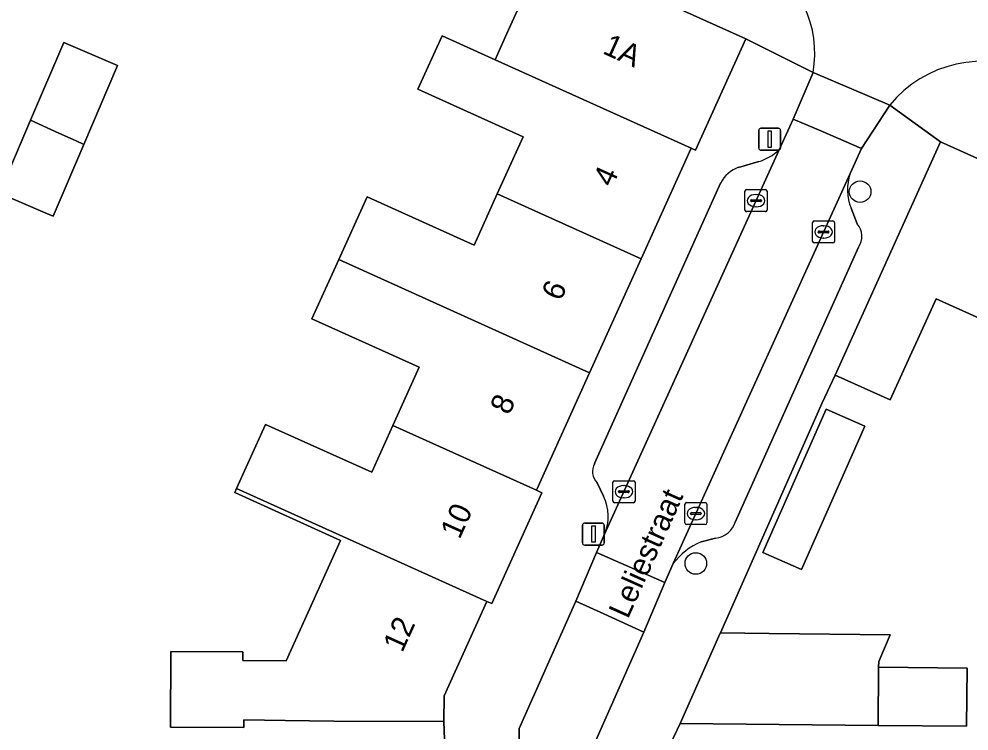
# Model space of a CAD drawing. Extents: x 161838 to 162344, y 381620 to 382160.
# Drawn here: x 162108.87 to 162151.96, y 381678.21 to 381710.53 of the extents above; entities that cross this region are included whole.
import ezdxf

# ---------------------------------------------------------------- set-up
doc = ezdxf.new("R2010")
doc.units = 0
for name, color, linetype in [('IMGEO_Boom', 7, 'Continuous'), ('IMGEO_Erf', 7, 'Continuous'), ('IMGEO_Kolk', 7, 'Continuous'), ('IMGEO_Lichtmast', 7, 'Continuous'), ('IMGEO_Openbare_ruimte_label', 7, 'Continuous'), ('IMGEO_Pand', 7, 'Continuous'), ('IMGEO_Pand_nummerreeks', 7, 'Continuous'), ('IMGEO_Parkeervlak_open', 7, 'Continuous'), ('IMGEO_Rijbaan_lokaal_open', 7, 'Continuous'), ('IMGEO_Voetpad_open', 7, 'Continuous')]:
    doc.layers.add(name, color=color, linetype=linetype)

msp = doc.modelspace()

# ---------------------------------------------------------------- linework, layer by layer
at = {"layer": 'IMGEO_Boom'}
for centre in [(162147.022, 381702.692), (162139.569, 381685.815)]:
    msp.add_circle(centre, 0.489, dxfattribs=at)
at = {"layer": 'IMGEO_Erf'}
for points in [[(162128.184, 381677.42), (162128.145, 381678.639), (162123.146, 381678.654), (162120.947, 381678.682), (162119.064, 381678.713), (162119.062, 381678.373), (162115.747, 381678.383), (162115.757, 381681.812), (162119.027, 381681.802), (162119.026, 381681.407), (162120.986, 381681.401), (162123.452, 381686.861), (162118.652, 381689.029), (162118.74, 381689.223), (162120.053, 381692.13), (162124.867, 381689.956), (162125.826, 381692.08), (162127.022, 381694.726), (162122.155, 381696.926), (162123.369, 381699.614), (162124.655, 381702.461), (162129.511, 381700.267), (162130.564, 381702.598), (162131.733, 381705.186), (162126.961, 381707.341), (162128.057, 381709.767), (162130.463, 381708.68), (162130.573, 381708.924), (162131, 381709.87), (162132.746, 381713.736)], [(162153.192, 381696.601), (162150.467, 381697.83), (162149.639, 381695.998), (162149.37, 381695.402), (162148.392, 381693.238), (162145.886, 381694.369), (162145.306, 381693.112), (162140.685, 381682.662), (162142.901, 381682.629), (162148.379, 381682.58), (162147.866, 381681.363), (162147.863, 381681.102), (162151.879, 381681.066), (162151.855, 381678.427), (162147.838, 381678.463), (162138.863, 381678.543), (162138.254, 381677.285)]]:
    msp.add_lwpolyline(points, dxfattribs=at)
for points in [[(162110.415, 381701.575), (162110.06, 381701.727), (162107.97, 381702.62), (162109.385, 381705.932), (162110.896, 381709.468), (162113.341, 381708.423), (162111.809, 381704.837)], [(162144.363, 381685.536), (162142.605, 381686.314), (162145.483, 381692.821), (162147.241, 381692.043)]]:
    msp.add_lwpolyline(points, close=True, dxfattribs=at)
at = {"layer": 'IMGEO_Kolk'}
for p, q in [((162141.8, 381701.858), (162141.8, 381702.71)), ((162141.875, 381702.784), (162142.727, 381702.784)), ((162142.801, 381702.71), (162142.801, 381701.858)), ((162142.059, 381702.278), (162142.059, 381702.29)), ((162142.497, 381702.241), (162142.099, 381702.241)), ((162142.102, 381702.327), (162142.5, 381702.327)), ((162142.288, 381702.564), (162142.313, 381702.564)), ((162142.543, 381702.29), (162142.543, 381702.278)), ((162142.311, 381702.004), (162142.286, 381702.004)), ((162142.727, 381701.784), (162141.875, 381701.784)), ((162144.864, 381700.437), (162144.864, 381701.289)), ((162144.939, 381701.363), (162145.791, 381701.363)), ((162145.352, 381701.143), (162145.377, 381701.143)), ((162145.865, 381701.289), (162145.865, 381700.437)), ((162145.123, 381700.857), (162145.123, 381700.869)), ((162145.561, 381700.82), (162145.163, 381700.82)), ((162145.166, 381700.906), (162145.564, 381700.906)), ((162145.375, 381700.583), (162145.35, 381700.583)), ((162145.607, 381700.869), (162145.607, 381700.857)), ((162145.791, 381700.363), (162144.939, 381700.363)), ((162135.81, 381688.646), (162135.81, 381689.498)), ((162135.885, 381689.572), (162136.737, 381689.572)), ((162136.298, 381689.352), (162136.323, 381689.352)), ((162136.811, 381689.498), (162136.811, 381688.646)), ((162136.069, 381689.066), (162136.069, 381689.078)), ((162136.507, 381689.029), (162136.109, 381689.029)), ((162136.112, 381689.115), (162136.51, 381689.115)), ((162136.553, 381689.078), (162136.553, 381689.066)), ((162136.737, 381688.572), (162135.885, 381688.572)), ((162136.321, 381688.792), (162136.296, 381688.792)), ((162139.073, 381687.655), (162139.073, 381688.507)), ((162139.148, 381688.581), (162140, 381688.581)), ((162140.074, 381688.507), (162140.074, 381687.655)), ((162139.332, 381688.075), (162139.332, 381688.087)), ((162139.77, 381688.038), (162139.372, 381688.038)), ((162139.375, 381688.124), (162139.773, 381688.124)), ((162139.561, 381688.361), (162139.586, 381688.361)), ((162139.816, 381688.087), (162139.816, 381688.075)), ((162140, 381687.581), (162139.148, 381687.581)), ((162139.584, 381687.801), (162139.559, 381687.801))]:
    msp.add_line(p, q, dxfattribs=at)
for points in [[(162141.8, 381701.858), (162141.8, 381702.71)], [(162141.875, 381702.784), (162142.727, 381702.784)], [(162142.801, 381702.71), (162142.801, 381701.858)], [(162142.727, 381701.784), (162141.875, 381701.784)], [(162144.864, 381700.437), (162144.864, 381701.289)], [(162144.939, 381701.363), (162145.791, 381701.363)], [(162145.865, 381701.289), (162145.865, 381700.437)], [(162145.791, 381700.363), (162144.939, 381700.363)], [(162135.81, 381688.646), (162135.81, 381689.498)], [(162135.885, 381689.572), (162136.737, 381689.572)], [(162136.811, 381689.498), (162136.811, 381688.646)], [(162136.737, 381688.572), (162135.885, 381688.572)], [(162139.073, 381687.655), (162139.073, 381688.507)], [(162139.148, 381688.581), (162140, 381688.581)], [(162140.074, 381688.507), (162140.074, 381687.655)], [(162140, 381687.581), (162139.148, 381687.581)]]:
    msp.add_lwpolyline(points, dxfattribs=at)
for centre, radius, start, end in [((162141.877, 381702.708), 0.0765, 91.552, 178.448), ((162141.877, 381702.708), 0.0765, 91.552, 178.448), ((162142.725, 381702.708), 0.0765, 1.552, 88.448), ((162142.725, 381702.708), 0.0765, 1.552, 88.448), ((162142.099, 381702.287), 0.0403, 85.8775, 175.7526), ((162142.096, 381702.277), 0.0366, 178.938, 274.7102), ((162142.5, 381702.284), 0.043, 264.8664, 352.4533), ((162142.504, 381702.289), 0.0386, 1.7309, 96.639), ((162141.877, 381701.86), 0.0765, 181.552, 268.448), ((162141.877, 381701.86), 0.0765, 181.552, 268.448), ((162142.725, 381701.86), 0.0765, 271.552, 358.448), ((162142.725, 381701.86), 0.0765, 271.552, 358.448), ((162144.941, 381701.287), 0.0765, 91.552, 178.448), ((162144.941, 381701.287), 0.0765, 91.552, 178.448), ((162145.789, 381701.287), 0.0765, 1.552, 88.448), ((162145.789, 381701.287), 0.0765, 1.552, 88.448), ((162145.163, 381700.866), 0.0403, 85.8775, 175.7526), ((162145.16, 381700.856), 0.0366, 178.938, 274.7102), ((162145.564, 381700.863), 0.043, 264.8664, 352.4533), ((162145.568, 381700.868), 0.0386, 1.7309, 96.639), ((162144.941, 381700.439), 0.0765, 181.552, 268.448), ((162144.941, 381700.439), 0.0765, 181.552, 268.448), ((162145.789, 381700.439), 0.0765, 271.552, 358.448), ((162145.789, 381700.439), 0.0765, 271.552, 358.448), ((162135.887, 381689.496), 0.0765, 91.552, 178.448), ((162135.887, 381689.496), 0.0765, 91.552, 178.448), ((162136.735, 381689.496), 0.0765, 1.552, 88.448), ((162136.735, 381689.496), 0.0765, 1.552, 88.448), ((162136.109, 381689.075), 0.0403, 85.8775, 175.7526), ((162136.106, 381689.065), 0.0366, 178.938, 274.7102), ((162136.51, 381689.072), 0.043, 264.8664, 352.4533), ((162136.514, 381689.077), 0.0386, 1.7309, 96.639), ((162135.887, 381688.648), 0.0765, 181.552, 268.448), ((162135.887, 381688.648), 0.0765, 181.552, 268.448), ((162136.735, 381688.648), 0.0765, 271.552, 358.448), ((162136.735, 381688.648), 0.0765, 271.552, 358.448), ((162139.15, 381688.505), 0.0765, 91.552, 178.448), ((162139.15, 381688.505), 0.0765, 91.552, 178.448), ((162139.998, 381688.505), 0.0765, 1.552, 88.448), ((162139.998, 381688.505), 0.0765, 1.552, 88.448), ((162139.372, 381688.084), 0.0403, 85.8775, 175.7526), ((162139.369, 381688.074), 0.0366, 178.938, 274.7102), ((162139.773, 381688.081), 0.043, 264.8664, 352.4533), ((162139.777, 381688.086), 0.0386, 1.7309, 96.639), ((162139.15, 381687.657), 0.0765, 181.552, 268.448), ((162139.15, 381687.657), 0.0765, 181.552, 268.448), ((162139.998, 381687.657), 0.0765, 271.552, 358.448), ((162139.998, 381687.657), 0.0765, 271.552, 358.448)]:
    msp.add_arc(centre, radius, start, end, dxfattribs=at)
for centre, major_axis, ratio, start_param, end_param in [((162142.287, 381702.284), (-0.387, 0.002), 0.722429, 4.712389, 7.853982), ((162142.312, 381702.284), (-0.39, 0.002), 0.717154, 1.570796, 4.712389), ((162145.351, 381700.863), (-0.387, 0.002), 0.722429, 4.712389, 7.853982), ((162145.376, 381700.863), (-0.39, 0.002), 0.717154, 1.570796, 4.712389), ((162136.297, 381689.072), (-0.387, 0.002), 0.722429, 4.712389, 7.853982), ((162136.322, 381689.072), (-0.39, 0.002), 0.717154, 1.570796, 4.712389), ((162139.56, 381688.081), (-0.387, 0.002), 0.722429, 4.712389, 7.853982), ((162139.585, 381688.081), (-0.39, 0.002), 0.717154, 1.570796, 4.712389)]:
    msp.add_ellipse(centre, major_axis=major_axis, ratio=ratio, start_param=start_param, end_param=end_param, dxfattribs=at)
at = {"layer": 'IMGEO_Lichtmast'}
for p, q in [((162142.425, 381704.672), (162142.425, 381705.472)), ((162142.425, 381705.472), (162142.425, 381704.672)), ((162142.525, 381705.572), (162143.315, 381705.572)), ((162143.315, 381705.572), (162142.525, 381705.572)), ((162143.415, 381705.472), (162143.415, 381704.672)), ((162143.415, 381704.672), (162143.415, 381705.472)), ((162143.315, 381704.572), (162142.525, 381704.572)), ((162142.525, 381704.572), (162143.315, 381704.572)), ((162134.528, 381687.65), (162135.318, 381687.65)), ((162135.318, 381687.65), (162134.528, 381687.65)), ((162134.428, 381686.75), (162134.428, 381687.55)), ((162134.428, 381687.55), (162134.428, 381686.75)), ((162135.418, 381687.55), (162135.418, 381686.75)), ((162135.418, 381686.75), (162135.418, 381687.55)), ((162135.318, 381686.65), (162134.528, 381686.65)), ((162134.528, 381686.65), (162135.318, 381686.65))]:
    msp.add_line(p, q, dxfattribs=at)
for points in [[(162142.845, 381705.447), (162142.995, 381705.447), (162142.995, 381704.697), (162142.845, 381704.697), (162142.845, 381705.447)], [(162134.848, 381687.525), (162134.998, 381687.525), (162134.998, 381686.775), (162134.848, 381686.775), (162134.848, 381687.525)]]:
    msp.add_lwpolyline(points, dxfattribs=at)
for centre, start, end in [((162142.525, 381705.472), 90, 180), ((162142.525, 381705.472), 90, 180), ((162143.315, 381705.472), 0, 90), ((162143.315, 381705.472), 360, 90), ((162142.525, 381704.672), 180, 270), ((162142.525, 381704.672), 180, 270), ((162143.315, 381704.672), 270, 0), ((162143.315, 381704.672), 270, 0), ((162134.528, 381687.55), 90, 180), ((162134.528, 381687.55), 90, 180), ((162135.318, 381687.55), 0, 90), ((162135.318, 381687.55), 360, 90), ((162134.528, 381686.75), 180, 270), ((162134.528, 381686.75), 180, 270), ((162135.318, 381686.75), 270, 0), ((162135.318, 381686.75), 270, 0)]:
    msp.add_arc(centre, 0.1, start, end, dxfattribs=at)
at = {"layer": 'IMGEO_Pand'}
for points in [[(162132.746, 381713.736), (162131, 381709.87), (162130.573, 381708.924), (162130.463, 381708.68), (162139.358, 381704.662), (162139.558, 381704.572), (162141.842, 381709.627)], [(162130.463, 381708.68), (162128.057, 381709.767), (162126.961, 381707.341), (162131.733, 381705.186), (162130.564, 381702.598), (162137.092, 381699.648), (162139.358, 381704.662)], [(162109.385, 381705.932), (162110.669, 381705.352), (162111.457, 381704.996), (162111.809, 381704.837), (162113.341, 381708.423), (162110.896, 381709.468)], [(162111.809, 381704.837), (162111.457, 381704.996), (162110.669, 381705.352), (162109.385, 381705.932), (162107.97, 381702.62), (162110.06, 381701.727), (162110.415, 381701.575)], [(162157.566, 381702.566), (162153.351, 381704.466), (162153.083, 381703.87), (162150.664, 381704.961), (162145.886, 381694.369), (162148.392, 381693.238), (162149.37, 381695.402), (162149.639, 381695.998), (162150.467, 381697.83), (162153.192, 381696.601), (162154.068, 381696.206), (162154.598, 381695.967)], [(162134.753, 381694.471), (162137.092, 381699.648), (162130.564, 381702.598), (162129.511, 381700.267), (162124.655, 381702.461), (162123.369, 381699.614)], [(162134.753, 381694.471), (162123.369, 381699.614), (162122.155, 381696.926), (162127.022, 381694.726), (162125.826, 381692.08), (162132.343, 381689.136)], [(162147.241, 381692.043), (162145.483, 381692.821), (162142.605, 381686.314), (162144.363, 381685.536)], [(162130.313, 381683.992), (162132.588, 381689.025), (162132.343, 381689.136), (162125.826, 381692.08), (162124.867, 381689.956), (162120.053, 381692.13), (162118.74, 381689.223), (162130.084, 381684.095)], [(162118.74, 381689.223), (162118.652, 381689.029), (162123.452, 381686.861), (162120.986, 381681.401), (162119.026, 381681.407), (162119.027, 381681.802), (162115.757, 381681.812), (162115.747, 381678.383), (162119.062, 381678.373), (162119.064, 381678.713), (162120.947, 381678.682), (162123.146, 381678.654), (162128.145, 381678.639), (162128.148, 381679.808), (162130.084, 381684.095)], [(162148.379, 381682.58), (162142.901, 381682.629), (162140.685, 381682.662), (162140.679, 381682.649), (162138.863, 381678.543), (162147.838, 381678.463), (162147.863, 381681.102), (162147.866, 381681.363)], [(162147.863, 381681.102), (162147.838, 381678.463), (162151.855, 381678.427), (162151.879, 381681.066)]]:
    msp.add_lwpolyline(points, close=True, dxfattribs=at)
at = {"layer": 'IMGEO_Parkeervlak_open'}
for points in [[(162135.434, 381687.138), (162143.345, 381704.586)], [(162142.425, 381704.054), (162141.512, 381703.796)], [(162146.567, 381703.517), (162138.548, 381685.808)], [(162140.69, 381703.082), (162134.981, 381690.35)], [(162146.893, 381701.229), (162146.61, 381701.939)], [(162141.365, 381687.724), (162146.948, 381700.176)], [(162135.099, 381689.474), (162135.381, 381688.866)], [(162139.807, 381686.791), (162140.467, 381686.959)]]:
    msp.add_lwpolyline(points, dxfattribs=at)
for centre, radius, start, end in [((162141.647, 381706.461), 2.53, 287.9142, 312.164), ((162142.006, 381702.397), 1.484, 109.4532, 152.5028), ((162148.767, 381702.787), 2.317, 161.6477, 201.4742), ((162146.266, 381700.668), 0.841, 324.1744, 41.8055), ((162135.573, 381689.984), 0.696, 148.2361, 227.1074), ((162133.477, 381687.943), 2.116, 337.6475, 25.8661), ((162140.328, 381688.032), 1.082, 277.3944, 343.4605), ((162140.956, 381684.021), 2.999, 112.5348, 143.4291)]:
    msp.add_arc(centre, radius, start, end, dxfattribs=at)
at = {"layer": 'IMGEO_Rijbaan_lokaal_open'}
for points in [[(162144.891, 381708.096), (162143.978, 381705.982), (162145.233, 381705.447), (162147.084, 381704.658), (162148.366, 381706.622)], [(162147.084, 381704.658), (162145.233, 381705.447), (162143.978, 381705.982), (162143.345, 381704.586), (162135.434, 381687.138), (162135.388, 381687.036), (162135.06, 381686.312), (162136.413, 381685.718), (162138.16, 381684.951), (162138.548, 381685.808), (162146.567, 381703.517)], [(162136.413, 381685.718), (162135.06, 381686.312), (162134.123, 381684.109), (162135.396, 381683.525), (162137.204, 381682.696), (162138.16, 381684.951)], [(162131.554, 381677.767), (162131.545, 381676.614), (162134.932, 381676.563), (162134.941, 381677.55), (162135.04, 381677.774), (162137.204, 381682.696), (162135.396, 381683.525), (162134.123, 381684.109), (162131.559, 381678.326)]]:
    msp.add_lwpolyline(points, close=True, dxfattribs=at)
msp.add_lwpolyline([(162144.891, 381708.096), (162148.366, 381706.622)], dxfattribs=at)
for centre, radius, start, end in [((162139.982, 381708.972), 4.986, 349.8837, 60.6274), ((162152.569, 381703.18), 5.432, 64.6686, 140.6826)]:
    msp.add_arc(centre, radius, start, end, dxfattribs=at)
at = {"layer": 'IMGEO_Voetpad_open'}
for points in [[(162075.442, 381738.951), (162078.267, 381737.638), (162080.663, 381736.548), (162080.942, 381737.161), (162085.927, 381734.893), (162090.772, 381732.737), (162104.139, 381726.788), (162104.332, 381726.702), (162105.307, 381726.268), (162110.102, 381724.084), (162114.902, 381721.897), (162114.846, 381721.774), (162116.134, 381721.209), (162122.299, 381718.4), (162123.45, 381717.876), (162132.746, 381713.736), (162141.842, 381709.627), (162144.891, 381708.096)], [(162143.345, 381704.586), (162143.978, 381705.982), (162144.891, 381708.096), (162141.842, 381709.627), (162139.558, 381704.572), (162139.358, 381704.662), (162137.092, 381699.648), (162134.753, 381694.471), (162132.343, 381689.136), (162132.588, 381689.025), (162130.313, 381683.992), (162130.084, 381684.095), (162128.148, 381679.808), (162128.145, 381678.639), (162128.184, 381677.42), (162128.168, 381672.062), (162128.151, 381666.703), (162128.144, 381665.62), (162128.016, 381650.22), (162127.918, 381638.016), (162131.222, 381637.892), (162131.255, 381641.888)], [(162138.022, 381665.19), (162138.023, 381666.639), (162138.073, 381671.834), (162138.125, 381677.286), (162138.254, 381677.285), (162138.863, 381678.543), (162140.679, 381682.649), (162140.685, 381682.662), (162145.306, 381693.112), (162145.886, 381694.369), (162150.664, 381704.961), (162148.366, 381706.622), (162147.084, 381704.658), (162146.567, 381703.517)], [(162148.366, 381706.622), (162150.664, 381704.961), (162153.083, 381703.87), (162153.351, 381704.466), (162157.566, 381702.566), (162158.914, 381701.958), (162159.04, 381702.239), (162162.837, 381700.527), (162162.73, 381700.289), (162167.874, 381697.969), (162173.017, 381695.65), (162173.276, 381696.224), (162178.421, 381693.905)], [(162141.512, 381703.796), (162142.425, 381704.054)], [(162134.981, 381690.35), (162140.69, 381703.082)], [(162146.61, 381701.939), (162146.893, 381701.229)], [(162146.948, 381700.176), (162141.365, 381687.724)], [(162135.381, 381688.866), (162135.099, 381689.474)], [(162131.425, 381662.241), (162131.454, 381665.682), (162131.474, 381668.069), (162131.517, 381673.236), (162129.634, 381673.189), (162129.729, 381677.772), (162131.554, 381677.767), (162131.559, 381678.326), (162134.123, 381684.109), (162135.06, 381686.312), (162135.388, 381687.036), (162135.434, 381687.138)], [(162140.467, 381686.959), (162139.807, 381686.791)], [(162138.548, 381685.808), (162138.16, 381684.951), (162137.204, 381682.696), (162135.04, 381677.774), (162136.761, 381677.79), (162136.666, 381673.194), (162134.901, 381673.199), (162134.87, 381669.886), (162136.732, 381669.817), (162136.624, 381665.374), (162135.327, 381665.392), (162135.295, 381661.845), (162134.796, 381661.85), (162134.779, 381659.958)]]:
    msp.add_lwpolyline(points, dxfattribs=at)
for centre, radius, start, end in [((162139.982, 381708.972), 4.986, 349.8837, 60.6274), ((162152.569, 381703.18), 5.432, 64.6686, 140.6826), ((162141.647, 381706.461), 2.53, 287.9142, 312.164), ((162142.006, 381702.397), 1.484, 109.4532, 152.5028), ((162148.767, 381702.787), 2.317, 161.6477, 201.4742), ((162146.266, 381700.668), 0.841, 324.1744, 41.8055), ((162135.573, 381689.984), 0.696, 148.2361, 227.1074), ((162133.477, 381687.943), 2.116, 337.6475, 25.8661), ((162140.328, 381688.032), 1.082, 277.3944, 343.4605), ((162140.956, 381684.021), 2.999, 112.5348, 143.4291)]:
    msp.add_arc(centre, radius, start, end, dxfattribs=at)

# ---------------------------------------------------------------- texts
at = {"layer": 'IMGEO_Openbare_ruimte_label'}
msp.add_text('Leliestraat', height=1, rotation=65.7932, dxfattribs=at).set_placement((162136.488, 381683.262))
at = {"layer": 'IMGEO_Pand_nummerreeks'}
for s, rotation, p in [('1A', 335.6894, (162135.294, 381708.986)), ('4', 65.6839, (162135.778, 381702.86)), ('6', 65.6855, (162133.441, 381697.685)), ('8', 65.6855, (162131.104, 381692.514)), ('10', 65.6805, (162128.853, 381686.878)), ('12', 65.6962, (162126.252, 381681.732))]:
    msp.add_text(s, height=1, rotation=rotation, dxfattribs=at).set_placement(p)

doc.saveas('drawing.dxf')
